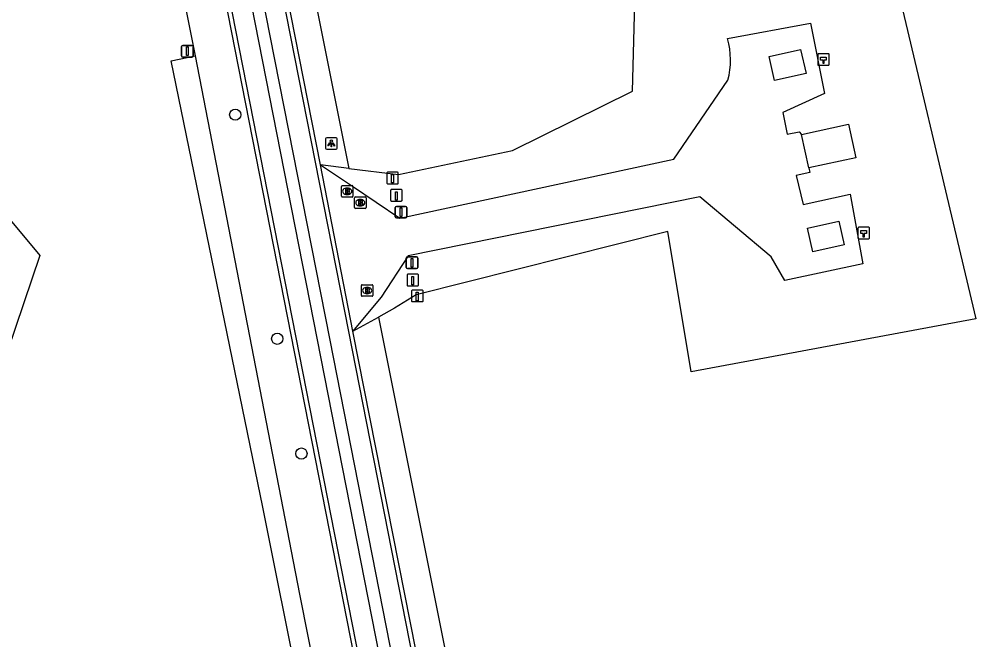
# Model space of a CAD drawing. Extents: x 160203 to 161526, y 379529 to 381797.
# Drawn here: x 160864.4 to 160947.3, y 380053.4 to 380107.3 of the extents above; entities that cross this region are included whole.
import ezdxf

# ---------------------------------------------------------------- set-up
doc = ezdxf.new("R2010")
doc.units = 0
for name, color, linetype in [('IMGEO_Afsluitpaal', 7, 'Continuous'), ('IMGEO_Berm_groen', 7, 'Continuous'), ('IMGEO_Boom', 7, 'Continuous'), ('IMGEO_Brandkraan', 7, 'Continuous'), ('IMGEO_Groenvoorziening', 7, 'Continuous'), ('IMGEO_Hectometerpaal', 7, 'Continuous'), ('IMGEO_Lichtpunt', 7, 'Continuous'), ('IMGEO_Loofbos', 7, 'Continuous'), ('IMGEO_Paal', 7, 'Continuous'), ('IMGEO_Pand', 7, 'Continuous'), ('IMGEO_Rijbaan_lokaal_gesloten', 7, 'Continuous'), ('IMGEO_Rijbaan_lokaal_halfverhard', 7, 'Continuous'), ('IMGEO_Rijbaan_lokaal_open', 7, 'Continuous'), ('IMGEO_Waterloop', 7, 'Continuous')]:
    doc.layers.add(name, color=color, linetype=linetype)

msp = doc.modelspace()

# ---------------------------------------------------------------- linework, layer by layer
at = {"layer": 'IMGEO_Afsluitpaal'}
for p, q in [((160878.449, 380104.117), (160878.449, 380104.917)), ((160878.449, 380104.917), (160878.449, 380104.117)), ((160878.549, 380105.017), (160879.339, 380105.017)), ((160879.339, 380105.017), (160878.549, 380105.017)), ((160879.439, 380104.917), (160879.439, 380104.117)), ((160879.439, 380104.117), (160879.439, 380104.917)), ((160879.339, 380104.017), (160878.549, 380104.017)), ((160878.549, 380104.017), (160879.339, 380104.017)), ((160896.986, 380090.153), (160896.986, 380090.953)), ((160896.986, 380090.953), (160896.986, 380090.153)), ((160897.086, 380091.053), (160897.876, 380091.053)), ((160897.876, 380091.053), (160897.086, 380091.053)), ((160897.976, 380090.953), (160897.976, 380090.153)), ((160897.976, 380090.153), (160897.976, 380090.953)), ((160897.876, 380090.053), (160897.086, 380090.053)), ((160897.086, 380090.053), (160897.876, 380090.053)), ((160897.937, 380085.769), (160897.937, 380086.569)), ((160897.937, 380086.569), (160897.937, 380085.769)), ((160898.037, 380086.669), (160898.827, 380086.669)), ((160898.827, 380086.669), (160898.037, 380086.669)), ((160898.927, 380086.569), (160898.927, 380085.769)), ((160898.927, 380085.769), (160898.927, 380086.569)), ((160898.827, 380085.669), (160898.037, 380085.669)), ((160898.037, 380085.669), (160898.827, 380085.669))]:
    msp.add_line(p, q, dxfattribs=at)
for points in [[(160878.869, 380104.892), (160879.019, 380104.892), (160879.019, 380104.142), (160878.869, 380104.142), (160878.869, 380104.892)], [(160897.406, 380090.928), (160897.556, 380090.928), (160897.556, 380090.178), (160897.406, 380090.178), (160897.406, 380090.928)], [(160898.357, 380086.544), (160898.507, 380086.544), (160898.507, 380085.794), (160898.357, 380085.794), (160898.357, 380086.544)]]:
    msp.add_lwpolyline(points, dxfattribs=at)
for centre, start, end in [((160878.549, 380104.917), 90, 180), ((160878.549, 380104.917), 90, 180), ((160879.339, 380104.917), 0, 90), ((160879.339, 380104.917), 360, 90), ((160878.549, 380104.117), 180, 270), ((160878.549, 380104.117), 180, 270), ((160879.339, 380104.117), 270, 0), ((160879.339, 380104.117), 270, 0), ((160897.086, 380090.953), 90, 180), ((160897.086, 380090.953), 90, 180), ((160897.876, 380090.953), 0, 90), ((160897.876, 380090.953), 360, 90), ((160897.086, 380090.153), 180, 270), ((160897.086, 380090.153), 180, 270), ((160897.876, 380090.153), 270, 0), ((160897.876, 380090.153), 270, 0), ((160898.037, 380086.569), 90, 180), ((160898.037, 380086.569), 90, 180), ((160898.827, 380086.569), 0, 90), ((160898.827, 380086.569), 360, 90), ((160898.037, 380085.769), 180, 270), ((160898.037, 380085.769), 180, 270), ((160898.827, 380085.769), 270, 0), ((160898.827, 380085.769), 270, 0)]:
    msp.add_arc(centre, 0.1, start, end, dxfattribs=at)
at = {"layer": 'IMGEO_Berm_groen'}
for points in [[(160893.315, 380080.226), (160895.533, 380081.45)], [(160895.533, 380081.45), (160908.269, 380017.71)]]:
    msp.add_lwpolyline(points, dxfattribs=at)
at = {"layer": 'IMGEO_Boom'}
for centre in [(160883.106, 380099.015), (160886.747, 380079.57), (160888.845, 380069.614)]:
    msp.add_circle(centre, 0.489, dxfattribs=at)
at = {"layer": 'IMGEO_Brandkraan'}
for p, q in [((160892.313, 380091.943), (160892.313, 380092.795)), ((160892.388, 380092.869), (160893.24, 380092.869)), ((160892.824, 380092.089), (160892.799, 380092.089)), ((160892.801, 380092.649), (160892.826, 380092.649)), ((160893.314, 380092.795), (160893.314, 380091.943)), ((160893.24, 380091.869), (160892.388, 380091.869)), ((160893.448, 380090.949), (160893.448, 380091.801)), ((160893.523, 380091.875), (160894.375, 380091.875)), ((160893.936, 380091.655), (160893.961, 380091.655)), ((160894.449, 380091.801), (160894.449, 380090.949)), ((160894.375, 380090.875), (160893.523, 380090.875)), ((160893.959, 380091.095), (160893.934, 380091.095)), ((160894.042, 380083.334), (160894.042, 380084.186)), ((160894.117, 380084.26), (160894.969, 380084.26)), ((160894.53, 380084.04), (160894.555, 380084.04)), ((160895.043, 380084.186), (160895.043, 380083.334)), ((160894.969, 380083.26), (160894.117, 380083.26)), ((160894.553, 380083.48), (160894.528, 380083.48))]:
    msp.add_line(p, q, dxfattribs=at)
for points in [[(160892.313, 380091.943), (160892.313, 380092.795)], [(160892.388, 380092.869), (160893.24, 380092.869)], [(160892.661, 380092.569), (160892.661, 380092.169), (160892.874, 380092.169)], [(160892.892, 380092.569), (160892.661, 380092.569)], [(160892.84, 380092.488), (160892.786, 380092.488), (160892.786, 380092.412)], [(160892.786, 380092.412), (160892.839, 380092.412)], [(160892.848, 380092.336), (160892.786, 380092.336), (160892.786, 380092.255)], [(160892.786, 380092.255), (160892.848, 380092.255)], [(160893.314, 380092.795), (160893.314, 380091.943)], [(160893.24, 380091.869), (160892.388, 380091.869)], [(160893.448, 380090.949), (160893.448, 380091.801)], [(160893.523, 380091.875), (160894.375, 380091.875)], [(160893.796, 380091.575), (160893.796, 380091.175), (160894.009, 380091.175)], [(160894.027, 380091.575), (160893.796, 380091.575)], [(160893.975, 380091.494), (160893.921, 380091.494), (160893.921, 380091.418)], [(160893.921, 380091.418), (160893.974, 380091.418)], [(160893.983, 380091.342), (160893.921, 380091.342), (160893.921, 380091.261)], [(160893.921, 380091.261), (160893.983, 380091.261)], [(160894.449, 380091.801), (160894.449, 380090.949)], [(160894.375, 380090.875), (160893.523, 380090.875)], [(160894.042, 380083.334), (160894.042, 380084.186)], [(160894.117, 380084.26), (160894.969, 380084.26)], [(160894.39, 380083.96), (160894.39, 380083.56), (160894.603, 380083.56)], [(160894.621, 380083.96), (160894.39, 380083.96)], [(160894.569, 380083.879), (160894.515, 380083.879), (160894.515, 380083.803)], [(160894.515, 380083.803), (160894.568, 380083.803)], [(160895.043, 380084.186), (160895.043, 380083.334)], [(160894.969, 380083.26), (160894.117, 380083.26)], [(160894.577, 380083.727), (160894.515, 380083.727), (160894.515, 380083.646)], [(160894.515, 380083.646), (160894.577, 380083.646)]]:
    msp.add_lwpolyline(points, dxfattribs=at)
for centre, radius, start, end in [((160892.39, 380092.793), 0.0765, 91.55205, 178.44795), ((160892.39, 380092.793), 0.0765, 91.55205, 178.44795), ((160892.841, 380092.45), 0.0379, 267.82845, 90.93552), ((160892.849, 380092.295), 0.0404, 269.87594, 90.50774), ((160892.88, 380092.42), 0.251, 268.66757, 293.53466), ((160892.896, 380092.424), 0.145, 59.4692, 91.53667), ((160892.921, 380092.471), 0.0922, 285.51372, 58.15012), ((160892.926, 380092.279), 0.105, 301.31148, 78.98903), ((160893.238, 380092.793), 0.0765, 1.55205, 88.44795), ((160893.238, 380092.793), 0.0765, 1.55205, 88.44795), ((160892.39, 380091.945), 0.0765, 181.55205, 268.44795), ((160892.39, 380091.945), 0.0765, 181.55205, 268.44795), ((160893.238, 380091.945), 0.0765, 271.55205, 358.44795), ((160893.238, 380091.945), 0.0765, 271.55205, 358.44795), ((160893.525, 380091.799), 0.0765, 91.55205, 178.44795), ((160893.525, 380091.799), 0.0765, 91.55205, 178.44795), ((160893.976, 380091.456), 0.0379, 267.82845, 90.93552), ((160893.984, 380091.301), 0.0404, 269.87594, 90.50774), ((160894.031, 380091.43), 0.145, 59.4692, 91.53667), ((160894.056, 380091.477), 0.0922, 285.51372, 58.15012), ((160894.061, 380091.285), 0.105, 301.31148, 78.98903), ((160894.373, 380091.799), 0.0765, 1.55205, 88.44795), ((160894.373, 380091.799), 0.0765, 1.55205, 88.44795), ((160893.525, 380090.951), 0.0765, 181.55205, 268.44795), ((160893.525, 380090.951), 0.0765, 181.55205, 268.44795), ((160894.015, 380091.426), 0.251, 268.66757, 293.53466), ((160894.373, 380090.951), 0.0765, 271.55205, 358.44795), ((160894.373, 380090.951), 0.0765, 271.55205, 358.44795), ((160894.119, 380084.184), 0.0765, 91.55205, 178.44795), ((160894.119, 380084.184), 0.0765, 91.55205, 178.44795), ((160894.57, 380083.841), 0.0379, 267.82845, 90.93552), ((160894.625, 380083.815), 0.145, 59.4692, 91.53667), ((160894.65, 380083.862), 0.0922, 285.51372, 58.15012), ((160894.655, 380083.67), 0.105, 301.31148, 78.98903), ((160894.967, 380084.184), 0.0765, 1.55205, 88.44795), ((160894.967, 380084.184), 0.0765, 1.55205, 88.44795), ((160894.119, 380083.336), 0.0765, 181.55205, 268.44795), ((160894.119, 380083.336), 0.0765, 181.55205, 268.44795), ((160894.578, 380083.686), 0.0404, 269.87594, 90.50774), ((160894.609, 380083.811), 0.251, 268.66757, 293.53466), ((160894.967, 380083.336), 0.0765, 271.55205, 358.44795), ((160894.967, 380083.336), 0.0765, 271.55205, 358.44795)]:
    msp.add_arc(centre, radius, start, end, dxfattribs=at)
for centre, major_axis, ratio, start_param, end_param in [((160892.8, 380092.369), (-0.387, 0.002), 0.722429, 4.712389, 7.853982), ((160892.825, 380092.369), (-0.39, 0.002), 0.717154, 1.570796, 4.712389), ((160893.935, 380091.375), (-0.387, 0.002), 0.722429, 4.712389, 7.853982), ((160893.96, 380091.375), (-0.39, 0.002), 0.717154, 1.570796, 4.712389), ((160894.529, 380083.76), (-0.387, 0.002), 0.722429, 4.712389, 7.853982), ((160894.554, 380083.76), (-0.39, 0.002), 0.717154, 1.570796, 4.712389)]:
    msp.add_ellipse(centre, major_axis=major_axis, ratio=ratio, start_param=start_param, end_param=end_param, dxfattribs=at)
at = {"layer": 'IMGEO_Groenvoorziening'}
msp.add_lwpolyline([(160892.955, 380094.353), (160890.502, 380094.649)], dxfattribs=at)
at = {"layer": 'IMGEO_Hectometerpaal'}
for p, q in [((160933.619, 380104.216), (160933.619, 380103.375)), ((160933.619, 380104.216), (160933.619, 380103.375)), ((160934.535, 380104.3), (160933.694, 380104.3)), ((160934.535, 380104.3), (160933.694, 380104.3)), ((160934.619, 380103.384), (160934.619, 380104.225)), ((160934.619, 380103.384), (160934.619, 380104.225)), ((160933.703, 380103.3), (160934.544, 380103.3)), ((160933.703, 380103.3), (160934.544, 380103.3)), ((160937.113, 380089.163), (160937.113, 380088.322)), ((160937.113, 380089.163), (160937.113, 380088.322)), ((160938.029, 380089.247), (160937.188, 380089.247)), ((160938.029, 380089.247), (160937.188, 380089.247)), ((160938.113, 380088.331), (160938.113, 380089.172)), ((160938.113, 380088.331), (160938.113, 380089.172)), ((160937.197, 380088.247), (160938.038, 380088.247)), ((160937.197, 380088.247), (160938.038, 380088.247))]:
    msp.add_line(p, q, dxfattribs=at)
for points in [[(160934.144, 380103.444), (160934.084, 380103.444), (160934.084, 380103.749), (160933.864, 380103.749), (160933.864, 380104.018), (160934.364, 380104.018), (160934.364, 380103.749), (160934.144, 380103.749), (160934.144, 380103.444)], [(160937.638, 380088.391), (160937.578, 380088.391), (160937.578, 380088.696), (160937.358, 380088.696), (160937.358, 380088.965), (160937.858, 380088.965), (160937.858, 380088.696), (160937.638, 380088.696), (160937.638, 380088.391)]]:
    msp.add_lwpolyline(points, dxfattribs=at)
for centre, start, end in [((160933.697, 380104.222), 92.4484, 184.28452), ((160933.697, 380104.222), 92.4484, 184.28452), ((160934.541, 380104.222), 2.4484, 94.28452), ((160934.541, 380104.222), 2.4484, 94.28452), ((160933.697, 380103.378), 182.4484, 274.28452), ((160933.697, 380103.378), 182.4484, 274.28452), ((160934.541, 380103.378), 272.4484, 4.28452), ((160934.541, 380103.378), 272.4484, 4.28452), ((160937.191, 380089.169), 92.4484, 184.28452), ((160937.191, 380089.169), 92.4484, 184.28452), ((160938.035, 380089.169), 2.4484, 94.28452), ((160938.035, 380089.169), 2.4484, 94.28452), ((160937.191, 380088.325), 182.4484, 274.28452), ((160937.191, 380088.325), 182.4484, 274.28452), ((160938.035, 380088.325), 272.4484, 4.28452), ((160938.035, 380088.325), 272.4484, 4.28452)]:
    msp.add_arc(centre, 0.0779, start, end, dxfattribs=at)
at = {"layer": 'IMGEO_Lichtpunt'}
for p, q in [((160890.941, 380096.923), (160890.941, 380096.116)), ((160890.941, 380096.923), (160890.941, 380096.116)), ((160891.843, 380097.018), (160891.035, 380097.018)), ((160891.843, 380097.018), (160891.035, 380097.018)), ((160891.937, 380096.116), (160891.937, 380096.923)), ((160891.937, 380096.116), (160891.937, 380096.923)), ((160891.035, 380096.022), (160891.843, 380096.022)), ((160891.035, 380096.022), (160891.843, 380096.022))]:
    msp.add_line(p, q, dxfattribs=at)
for points in [[(160891.315, 380096.587), (160891.354, 380096.559), (160891.166, 380096.297), (160891.128, 380096.324), (160891.315, 380096.587)], [(160891.417, 380096.539), (160891.464, 380096.539), (160891.464, 380096.217), (160891.417, 380096.217), (160891.417, 380096.539)], [(160891.527, 380096.559), (160891.565, 380096.586), (160891.752, 380096.324), (160891.713, 380096.296), (160891.527, 380096.559)]]:
    msp.add_lwpolyline(points, dxfattribs=at)
msp.add_circle((160891.44, 380096.721), 0.0994, dxfattribs=at)
for centre, start, end in [((160891.035, 380096.923), 90, 180), ((160891.035, 380096.923), 90, 180), ((160891.843, 380096.923), 0, 90), ((160891.843, 380096.923), 0, 90), ((160891.035, 380096.116), 180, 270), ((160891.035, 380096.116), 180, 270), ((160891.843, 380096.116), 270, 0), ((160891.843, 380096.116), 270, 360)]:
    msp.add_arc(centre, 0.0946, start, end, dxfattribs=at)
at = {"layer": 'IMGEO_Loofbos'}
for points in [[(160852.661, 380239.334), (160879.617, 380104.11)], [(160837.122, 380213.924), (160843.56, 380205.992), (160824.819, 380192.133), (160863.748, 380137.717), (160841.473, 380116.474), (160866.14, 380086.798), (160858.404, 380063.96), (160833.049, 380048.573), (160784.045, 379999.873)], [(160879.549, 380161.442), (160892.955, 380094.353)], [(160892.955, 380094.353), (160897.258, 380093.833), (160907.156, 380095.894), (160917.557, 380101.063), (160918.035, 380119.689), (160920.712, 380122.517), (160927.725, 380124.364), (160928.697, 380120.046), (160930.535, 380117.947), (160939.157, 380115.876), (160947.339, 380081.313), (160922.642, 380076.701), (160920.634, 380088.87), (160898.801, 380083.398), (160896.929, 380082.22), (160895.533, 380081.45)]]:
    msp.add_lwpolyline(points, dxfattribs=at)
at = {"layer": 'IMGEO_Paal'}
for p, q in [((160896.246, 380093.932), (160896.246, 380093.091)), ((160896.246, 380093.932), (160896.246, 380093.091)), ((160897.162, 380094.016), (160896.321, 380094.016)), ((160897.162, 380094.016), (160896.321, 380094.016)), ((160897.246, 380093.1), (160897.246, 380093.941)), ((160897.246, 380093.1), (160897.246, 380093.941)), ((160896.33, 380093.016), (160897.171, 380093.016)), ((160896.33, 380093.016), (160897.171, 380093.016)), ((160896.581, 380092.434), (160896.581, 380091.593)), ((160896.581, 380092.434), (160896.581, 380091.593)), ((160897.497, 380092.518), (160896.656, 380092.518)), ((160897.497, 380092.518), (160896.656, 380092.518)), ((160897.581, 380091.602), (160897.581, 380092.443)), ((160897.581, 380091.602), (160897.581, 380092.443)), ((160896.665, 380091.518), (160897.506, 380091.518)), ((160896.665, 380091.518), (160897.506, 380091.518)), ((160898, 380085.084), (160898, 380084.243)), ((160898, 380085.084), (160898, 380084.243)), ((160898.916, 380085.168), (160898.075, 380085.168)), ((160898.916, 380085.168), (160898.075, 380085.168)), ((160899, 380084.252), (160899, 380085.093)), ((160899, 380084.252), (160899, 380085.093)), ((160898.084, 380084.168), (160898.925, 380084.168)), ((160898.084, 380084.168), (160898.925, 380084.168)), ((160899.308, 380083.792), (160898.467, 380083.792)), ((160899.308, 380083.792), (160898.467, 380083.792)), ((160898.392, 380083.708), (160898.392, 380082.867)), ((160898.392, 380083.708), (160898.392, 380082.867)), ((160899.392, 380082.876), (160899.392, 380083.717)), ((160899.392, 380082.876), (160899.392, 380083.717)), ((160898.476, 380082.792), (160899.317, 380082.792)), ((160898.476, 380082.792), (160899.317, 380082.792))]:
    msp.add_line(p, q, dxfattribs=at)
for points in [[(160896.661, 380093.829), (160896.821, 380093.829), (160896.821, 380093.096), (160896.661, 380093.096), (160896.661, 380093.829)], [(160896.996, 380092.331), (160897.156, 380092.331), (160897.156, 380091.598), (160896.996, 380091.598), (160896.996, 380092.331)], [(160898.415, 380084.981), (160898.575, 380084.981), (160898.575, 380084.248), (160898.415, 380084.248), (160898.415, 380084.981)], [(160898.807, 380083.605), (160898.967, 380083.605), (160898.967, 380082.872), (160898.807, 380082.872), (160898.807, 380083.605)]]:
    msp.add_lwpolyline(points, dxfattribs=at)
for centre, start, end in [((160896.324, 380093.938), 92.4484, 184.28452), ((160896.324, 380093.938), 92.4484, 184.28452), ((160897.168, 380093.938), 2.4484, 94.28452), ((160897.168, 380093.938), 2.4484, 94.28452), ((160896.324, 380093.094), 182.4484, 274.28452), ((160896.324, 380093.094), 182.4484, 274.28452), ((160897.168, 380093.094), 272.4484, 4.28452), ((160897.168, 380093.094), 272.4484, 4.28452), ((160896.659, 380092.44), 92.4484, 184.28452), ((160896.659, 380092.44), 92.4484, 184.28452), ((160897.503, 380092.44), 2.4484, 94.28452), ((160897.503, 380092.44), 2.4484, 94.28452), ((160896.659, 380091.596), 182.4484, 274.28452), ((160896.659, 380091.596), 182.4484, 274.28452), ((160897.503, 380091.596), 272.4484, 4.28452), ((160897.503, 380091.596), 272.4484, 4.28452), ((160898.078, 380085.09), 92.4484, 184.28452), ((160898.078, 380085.09), 92.4484, 184.28452), ((160898.922, 380085.09), 2.4484, 94.28452), ((160898.922, 380085.09), 2.4484, 94.28452), ((160898.078, 380084.246), 182.4484, 274.28452), ((160898.078, 380084.246), 182.4484, 274.28452), ((160898.47, 380083.714), 92.4484, 184.28452), ((160898.47, 380083.714), 92.4484, 184.28452), ((160898.922, 380084.246), 272.4484, 4.28452), ((160898.922, 380084.246), 272.4484, 4.28452), ((160899.314, 380083.714), 2.4484, 94.28452), ((160899.314, 380083.714), 2.4484, 94.28452), ((160898.47, 380082.87), 182.4484, 274.28452), ((160898.47, 380082.87), 182.4484, 274.28452), ((160899.314, 380082.87), 272.4484, 4.28452), ((160899.314, 380082.87), 272.4484, 4.28452)]:
    msp.add_arc(centre, 0.0779, start, end, dxfattribs=at)
at = {"layer": 'IMGEO_Pand'}
for points in [[(160932.205, 380097.3), (160936.286, 380098.196), (160936.925, 380095.284), (160932.843, 380094.389)], [(160932.843, 380094.389), (160932.205, 380097.3)]]:
    msp.add_lwpolyline(points, dxfattribs=at)
at = {"layer": 'IMGEO_Rijbaan_lokaal_gesloten'}
for points in [[(160919.01, 379947.114), (160918.701, 379948.964), (160892.944, 380080.195), (160869.506, 380199.393)], [(160918.669, 379925.757), (160914.093, 379948.69), (160872.738, 380159.431), (160865.008, 380198.49)], [(160917.449, 379940.569), (160915.855, 379949.015), (160874.382, 380160.192), (160866.722, 380198.834)], [(160867.75, 380199.041), (160891.303, 380079.455), (160916.864, 379949.182), (160918.479, 379940.789), (160917.449, 379940.569)]]:
    msp.add_lwpolyline(points, dxfattribs=at)
at = {"layer": 'IMGEO_Rijbaan_lokaal_halfverhard'}
for points in [[(160925.805, 380105.622), (160932.998, 380106.953), (160934.206, 380100.842), (160930.585, 380099.208), (160930.976, 380097.318), (160932.026, 380097.521), (160932.205, 380097.3)], [(160929.401, 380104.058), (160932.135, 380104.679), (160932.611, 380102.588), (160929.876, 380101.966), (160929.401, 380104.058)], [(160890.502, 380094.649), (160893.265, 380092.8), (160897.383, 380090.043), (160921.152, 380095.162), (160925.838, 380101.995)], [(160932.843, 380094.389), (160932.926, 380093.999), (160931.764, 380093.726), (160932.368, 380091.219), (160936.427, 380092.104), (160937.549, 380086.063), (160930.778, 380084.614), (160929.574, 380086.687), (160923.39, 380091.872), (160898.101, 380086.776), (160895.76, 380083.184), (160895.298, 380082.625), (160893.315, 380080.226)], [(160932.732, 380089.172), (160935.466, 380089.786), (160935.929, 380087.722), (160933.194, 380087.109), (160932.732, 380089.172)]]:
    msp.add_lwpolyline(points, dxfattribs=at)
msp.add_arc((160919.075, 380103.747), 6.986, 345.47464, 15.56794, dxfattribs=at)
at = {"layer": 'IMGEO_Rijbaan_lokaal_open'}
for points in [[(160926.044, 379887.123), (160925.694, 379888.565), (160919.399, 379920.083), (160913.703, 379948.599), (160883.085, 380104.658), (160872.358, 380159.336), (160864.629, 380198.41)], [(160890.502, 380094.649), (160877.378, 380161.397)], [(160893.315, 380080.226), (160890.502, 380094.649)], [(160905.256, 380019.672), (160893.315, 380080.226)]]:
    msp.add_lwpolyline(points, dxfattribs=at)
at = {"layer": 'IMGEO_Waterloop'}
for points in [[(160911.655, 379936.379), (160905.312, 379965.886), (160898.502, 380000), (160885.486, 380064.948), (160877.546, 380103.697), (160879.617, 380104.11)], [(160879.617, 380104.11), (160888.682, 380057.421), (160900.057, 380000), (160907.97, 379960.368), (160913.18, 379936.681), (160911.655, 379936.379)]]:
    msp.add_lwpolyline(points, dxfattribs=at)

doc.saveas('drawing.dxf')
